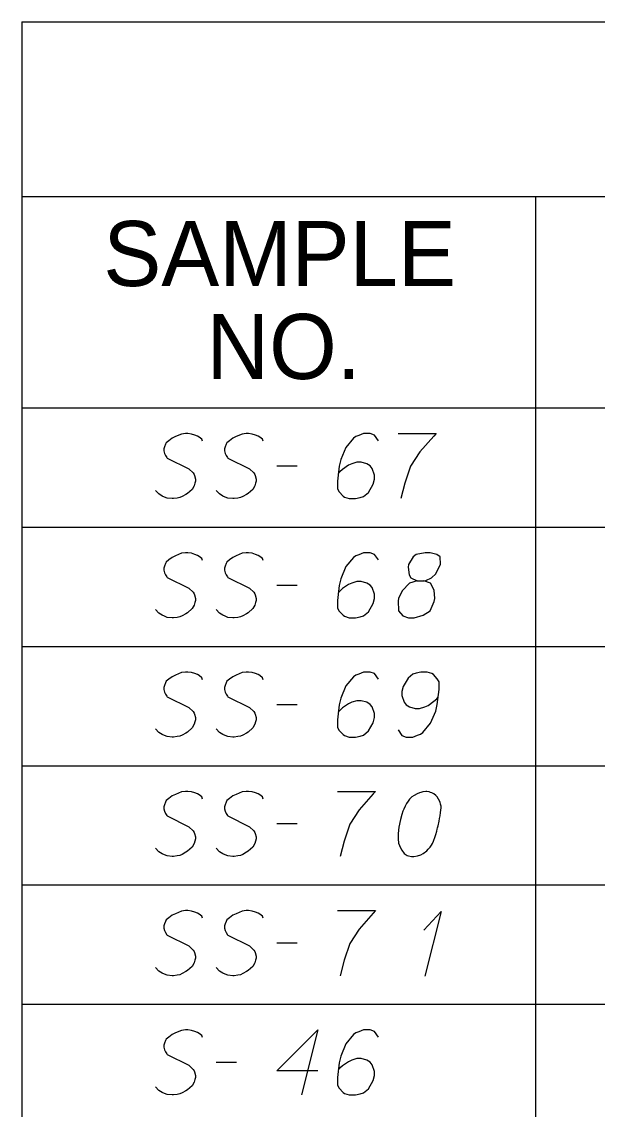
# Model space of a CAD drawing. Extents: x 2074207 to 2076812, y 516372 to 523312.
# Drawn here: x 2076260.6 to 2076303.1, y 518799.6 to 518879.8 of the extents above; entities that cross this region are included whole.
import ezdxf

# ---------------------------------------------------------------- set-up
doc = ezdxf.new("R2010")
doc.units = 0
for name, color, linetype in [('Prop DirtTable_ Soil Test Results - Outline (Major)', 7, 'Continuous'), ('Prop DirtTable_ Soil Test Results - Outline (Minor)', 7, 'Continuous'), ('Prop DirtTable_ Soil Test Results - Tx (Header - Small)', 7, 'Continuous'), ('Prop DirtTable_ Soil Test Results - Tx (Sample Data)', 7, 'Continuous')]:
    doc.layers.add(name, color=color, linetype=linetype)

msp = doc.modelspace()

# ---------------------------------------------------------------- linework, layer by layer
at = {"layer": 'Prop DirtTable_ Soil Test Results - Outline (Major)'}
for p, q in [((2076260.609, 518879.828), (2076260.609, 518851.343)), ((2076260.609, 518879.828), (2076811.903, 518879.828)), ((2076260.609, 518851.343), (2076260.609, 518842.543)), ((2076260.609, 518851.343), (2076811.903, 518851.343)), ((2076260.609, 518851.343), (2076811.903, 518851.343)), ((2076260.609, 518842.543), (2076260.609, 518833.743)), ((2076260.609, 518833.743), (2076260.609, 518824.943)), ((2076260.609, 518824.943), (2076260.609, 518816.143)), ((2076260.609, 518816.143), (2076260.609, 518807.343)), ((2076260.609, 518807.343), (2076260.609, 518798.543))]:
    msp.add_line(p, q, dxfattribs=at)
at = {"layer": 'Prop DirtTable_ Soil Test Results - Outline (Minor)'}
for p, q in [((2076260.609, 518866.943), (2076811.903, 518866.943)), ((2076298.545, 518866.943), (2076298.545, 518842.543)), ((2076260.609, 518842.543), (2076811.903, 518842.543)), ((2076260.609, 518842.543), (2076811.903, 518842.543)), ((2076298.546, 518842.543), (2076298.546, 518833.743)), ((2076260.609, 518833.743), (2076811.903, 518833.743)), ((2076260.609, 518833.743), (2076811.903, 518833.743)), ((2076298.546, 518833.743), (2076298.546, 518824.943)), ((2076260.609, 518824.943), (2076811.903, 518824.943)), ((2076260.609, 518824.943), (2076811.903, 518824.943)), ((2076298.546, 518824.943), (2076298.546, 518816.143)), ((2076260.609, 518816.143), (2076811.903, 518816.143)), ((2076260.609, 518816.143), (2076811.903, 518816.143)), ((2076298.546, 518816.143), (2076298.546, 518807.343)), ((2076260.609, 518807.343), (2076811.903, 518807.343)), ((2076260.609, 518807.343), (2076811.903, 518807.343)), ((2076298.546, 518807.343), (2076298.546, 518798.543))]:
    msp.add_line(p, q, dxfattribs=at)
at = {"layer": 'Prop DirtTable_ Soil Test Results - Tx (Sample Data)'}
for points in [[(2076273.968, 518848.883), (2076273.897, 518849.034), (2076273.721, 518849.185), (2076273.58, 518849.261), (2076273.403, 518849.336), (2076273.157, 518849.412), (2076272.874, 518849.45), (2076272.698, 518849.45), (2076272.416, 518849.412), (2076271.957, 518849.223), (2076271.71, 518849.109), (2076271.463, 518848.921), (2076271.287, 518848.769), (2076271.216, 518848.656), (2076271.146, 518848.467), (2076271.111, 518848.316), (2076271.111, 518848.165), (2076271.146, 518847.976), (2076271.216, 518847.824), (2076271.322, 518847.673), (2076271.358, 518847.635), (2076272.945, 518846.842), (2076273.262, 518846.539), (2076273.333, 518846.426), (2076273.368, 518846.35), (2076273.439, 518846.086), (2076273.439, 518845.935), (2076273.403, 518845.783), (2076273.333, 518845.595), (2076273.192, 518845.33), (2076272.839, 518845.028), (2076272.733, 518844.952), (2076272.451, 518844.801), (2076272.275, 518844.725), (2076272.098, 518844.687), (2076271.816, 518844.65), (2076271.71, 518844.65), (2076271.358, 518844.687), (2076271.146, 518844.763), (2076270.969, 518844.839), (2076270.723, 518844.99), (2076270.476, 518845.254)], [(2076278.448, 518848.883), (2076278.377, 518849.034), (2076278.201, 518849.185), (2076278.06, 518849.261), (2076277.883, 518849.336), (2076277.637, 518849.412), (2076277.354, 518849.45), (2076277.178, 518849.45), (2076276.896, 518849.412), (2076276.437, 518849.223), (2076276.19, 518849.109), (2076275.943, 518848.921), (2076275.767, 518848.769), (2076275.696, 518848.656), (2076275.626, 518848.467), (2076275.591, 518848.316), (2076275.591, 518848.165), (2076275.626, 518847.976), (2076275.696, 518847.824), (2076275.802, 518847.673), (2076275.838, 518847.635), (2076277.425, 518846.842), (2076277.742, 518846.539), (2076277.813, 518846.426), (2076277.848, 518846.35), (2076277.919, 518846.086), (2076277.919, 518845.935), (2076277.883, 518845.783), (2076277.813, 518845.595), (2076277.672, 518845.33), (2076277.319, 518845.028), (2076277.213, 518844.952), (2076276.931, 518844.801), (2076276.755, 518844.725), (2076276.578, 518844.687), (2076276.296, 518844.65), (2076276.19, 518844.65), (2076275.838, 518844.687), (2076275.626, 518844.763), (2076275.449, 518844.839), (2076275.203, 518844.99), (2076274.956, 518845.254)], [(2076286.949, 518848.921), (2076286.667, 518849.336), (2076286.35, 518849.45), (2076285.856, 518849.45), (2076285.503, 518849.298), (2076285.291, 518849.223), (2076285.115, 518849.109), (2076284.551, 518848.429), (2076284.163, 518847.522), (2076284.057, 518847.031), (2076283.916, 518845.935), (2076283.916, 518845.368), (2076284.057, 518845.141), (2076284.339, 518844.839), (2076284.445, 518844.763), (2076284.798, 518844.65), (2076285.256, 518844.65), (2076285.609, 518844.725), (2076285.856, 518844.801), (2076286.209, 518845.103), (2076286.561, 518845.708), (2076286.667, 518846.086), (2076286.667, 518846.388), (2076286.491, 518846.88), (2076286.35, 518847.069), (2076286.103, 518847.22), (2076285.679, 518847.333), (2076285.362, 518847.333), (2076284.974, 518847.22), (2076284.727, 518847.106), (2076284.304, 518846.804), (2076284.092, 518846.615), (2076283.986, 518846.502)], [(2076288.396, 518849.45), (2076291.218, 518849.45), (2076291.041, 518849.261), (2076290.018, 518848.089), (2076289.313, 518847.031), (2076288.889, 518845.783), (2076288.607, 518844.65)], [(2076279.436, 518847.069), (2076280.952, 518847.069)], [(2076273.968, 518840.083), (2076273.897, 518840.234), (2076273.721, 518840.385), (2076273.58, 518840.461), (2076273.403, 518840.536), (2076273.157, 518840.612), (2076272.874, 518840.65), (2076272.698, 518840.65), (2076272.416, 518840.612), (2076271.957, 518840.423), (2076271.71, 518840.309), (2076271.463, 518840.121), (2076271.287, 518839.969), (2076271.216, 518839.856), (2076271.146, 518839.667), (2076271.111, 518839.516), (2076271.111, 518839.365), (2076271.146, 518839.176), (2076271.216, 518839.024), (2076271.322, 518838.873), (2076271.358, 518838.835), (2076272.945, 518838.042), (2076273.262, 518837.739), (2076273.333, 518837.626), (2076273.368, 518837.55), (2076273.439, 518837.286), (2076273.439, 518837.135), (2076273.403, 518836.983), (2076273.333, 518836.795), (2076273.192, 518836.53), (2076272.839, 518836.228), (2076272.733, 518836.152), (2076272.451, 518836.001), (2076272.275, 518835.925), (2076272.098, 518835.887), (2076271.816, 518835.85), (2076271.71, 518835.85), (2076271.358, 518835.887), (2076271.146, 518835.963), (2076270.969, 518836.039), (2076270.723, 518836.19), (2076270.476, 518836.454)], [(2076278.448, 518840.083), (2076278.377, 518840.234), (2076278.201, 518840.385), (2076278.06, 518840.461), (2076277.883, 518840.536), (2076277.637, 518840.612), (2076277.354, 518840.65), (2076277.178, 518840.65), (2076276.896, 518840.612), (2076276.437, 518840.423), (2076276.19, 518840.309), (2076275.943, 518840.121), (2076275.767, 518839.969), (2076275.696, 518839.856), (2076275.626, 518839.667), (2076275.591, 518839.516), (2076275.591, 518839.365), (2076275.626, 518839.176), (2076275.696, 518839.024), (2076275.802, 518838.873), (2076275.838, 518838.835), (2076277.425, 518838.042), (2076277.742, 518837.739), (2076277.813, 518837.626), (2076277.848, 518837.55), (2076277.919, 518837.286), (2076277.919, 518837.135), (2076277.883, 518836.983), (2076277.813, 518836.795), (2076277.672, 518836.53), (2076277.319, 518836.228), (2076277.213, 518836.152), (2076276.931, 518836.001), (2076276.755, 518835.925), (2076276.578, 518835.887), (2076276.296, 518835.85), (2076276.19, 518835.85), (2076275.838, 518835.887), (2076275.626, 518835.963), (2076275.449, 518836.039), (2076275.203, 518836.19), (2076274.956, 518836.454)], [(2076286.949, 518840.121), (2076286.667, 518840.536), (2076286.35, 518840.65), (2076285.856, 518840.65), (2076285.503, 518840.498), (2076285.291, 518840.423), (2076285.115, 518840.309), (2076284.551, 518839.629), (2076284.163, 518838.722), (2076284.057, 518838.231), (2076283.916, 518837.135), (2076283.916, 518836.568), (2076284.057, 518836.341), (2076284.339, 518836.039), (2076284.445, 518835.963), (2076284.798, 518835.85), (2076285.256, 518835.85), (2076285.609, 518835.925), (2076285.856, 518836.001), (2076286.209, 518836.303), (2076286.561, 518836.908), (2076286.667, 518837.286), (2076286.667, 518837.588), (2076286.491, 518838.08), (2076286.35, 518838.269), (2076286.103, 518838.42), (2076285.679, 518838.533), (2076285.362, 518838.533), (2076284.974, 518838.42), (2076284.727, 518838.306), (2076284.304, 518838.004), (2076284.092, 518837.815), (2076283.986, 518837.702)], [(2076289.807, 518838.571), (2076290.3, 518838.571), (2076290.442, 518838.609), (2076290.865, 518838.798), (2076291.182, 518839.1), (2076291.535, 518839.818), (2076291.5, 518840.347), (2076291.253, 518840.536), (2076290.759, 518840.65), (2076290.406, 518840.65), (2076289.736, 518840.536), (2076289.524, 518840.347), (2076289.172, 518839.78), (2076289.136, 518839.591), (2076289.207, 518839.024), (2076289.348, 518838.798), (2076289.807, 518838.571), (2076289.242, 518838.42), (2076288.713, 518837.853), (2076288.431, 518837.286), (2076288.396, 518837.097), (2076288.431, 518836.379), (2076288.748, 518836.001), (2076289.172, 518835.85), (2076289.595, 518835.85), (2076290.265, 518836.039), (2076290.759, 518836.379), (2076291.077, 518837.059), (2076291.112, 518837.286), (2076291.077, 518837.891), (2076290.794, 518838.42), (2076290.3, 518838.571)], [(2076279.436, 518838.269), (2076280.952, 518838.269)], [(2076273.968, 518831.283), (2076273.897, 518831.434), (2076273.721, 518831.585), (2076273.58, 518831.661), (2076273.403, 518831.736), (2076273.157, 518831.812), (2076272.874, 518831.85), (2076272.698, 518831.85), (2076272.416, 518831.812), (2076271.957, 518831.623), (2076271.71, 518831.509), (2076271.463, 518831.321), (2076271.287, 518831.169), (2076271.216, 518831.056), (2076271.146, 518830.867), (2076271.111, 518830.716), (2076271.111, 518830.565), (2076271.146, 518830.376), (2076271.216, 518830.224), (2076271.322, 518830.073), (2076271.358, 518830.035), (2076272.945, 518829.242), (2076273.262, 518828.939), (2076273.333, 518828.826), (2076273.368, 518828.75), (2076273.439, 518828.486), (2076273.439, 518828.335), (2076273.403, 518828.183), (2076273.333, 518827.995), (2076273.192, 518827.73), (2076272.839, 518827.428), (2076272.733, 518827.352), (2076272.451, 518827.201), (2076272.275, 518827.125), (2076272.098, 518827.087), (2076271.816, 518827.05), (2076271.71, 518827.05), (2076271.358, 518827.087), (2076271.146, 518827.163), (2076270.969, 518827.239), (2076270.723, 518827.39), (2076270.476, 518827.654)], [(2076278.448, 518831.283), (2076278.377, 518831.434), (2076278.201, 518831.585), (2076278.06, 518831.661), (2076277.883, 518831.736), (2076277.637, 518831.812), (2076277.354, 518831.85), (2076277.178, 518831.85), (2076276.896, 518831.812), (2076276.437, 518831.623), (2076276.19, 518831.509), (2076275.943, 518831.321), (2076275.767, 518831.169), (2076275.696, 518831.056), (2076275.626, 518830.867), (2076275.591, 518830.716), (2076275.591, 518830.565), (2076275.626, 518830.376), (2076275.696, 518830.224), (2076275.802, 518830.073), (2076275.838, 518830.035), (2076277.425, 518829.242), (2076277.742, 518828.939), (2076277.813, 518828.826), (2076277.848, 518828.75), (2076277.919, 518828.486), (2076277.919, 518828.335), (2076277.883, 518828.183), (2076277.813, 518827.995), (2076277.672, 518827.73), (2076277.319, 518827.428), (2076277.213, 518827.352), (2076276.931, 518827.201), (2076276.755, 518827.125), (2076276.578, 518827.087), (2076276.296, 518827.05), (2076276.19, 518827.05), (2076275.838, 518827.087), (2076275.626, 518827.163), (2076275.449, 518827.239), (2076275.203, 518827.39), (2076274.956, 518827.654)], [(2076286.949, 518831.321), (2076286.667, 518831.736), (2076286.35, 518831.85), (2076285.856, 518831.85), (2076285.503, 518831.698), (2076285.291, 518831.623), (2076285.115, 518831.509), (2076284.551, 518830.829), (2076284.163, 518829.922), (2076284.057, 518829.431), (2076283.916, 518828.335), (2076283.916, 518827.768), (2076284.057, 518827.541), (2076284.339, 518827.239), (2076284.445, 518827.163), (2076284.798, 518827.05), (2076285.256, 518827.05), (2076285.609, 518827.125), (2076285.856, 518827.201), (2076286.209, 518827.503), (2076286.561, 518828.108), (2076286.667, 518828.486), (2076286.667, 518828.788), (2076286.491, 518829.28), (2076286.35, 518829.469), (2076286.103, 518829.62), (2076285.679, 518829.733), (2076285.362, 518829.733), (2076284.974, 518829.62), (2076284.727, 518829.506), (2076284.304, 518829.204), (2076284.092, 518829.015), (2076283.986, 518828.902)], [(2076288.396, 518827.579), (2076288.678, 518827.163), (2076288.995, 518827.05), (2076289.489, 518827.05), (2076289.842, 518827.201), (2076290.054, 518827.276), (2076290.23, 518827.39), (2076290.794, 518828.07), (2076291.182, 518828.977), (2076291.288, 518829.469), (2076291.429, 518830.565), (2076291.429, 518831.132), (2076291.288, 518831.358), (2076291.006, 518831.661), (2076290.9, 518831.736), (2076290.547, 518831.85), (2076290.089, 518831.85), (2076289.736, 518831.774), (2076289.489, 518831.698), (2076289.136, 518831.396), (2076288.784, 518830.791), (2076288.678, 518830.413), (2076288.678, 518830.111), (2076288.854, 518829.62), (2076288.995, 518829.431), (2076289.242, 518829.28), (2076289.666, 518829.166), (2076289.983, 518829.166), (2076290.371, 518829.28), (2076290.618, 518829.393), (2076291.041, 518829.695), (2076291.253, 518829.884), (2076291.359, 518829.998)], [(2076279.436, 518829.469), (2076280.952, 518829.469)], [(2076273.968, 518822.483), (2076273.897, 518822.634), (2076273.721, 518822.785), (2076273.58, 518822.861), (2076273.403, 518822.936), (2076273.157, 518823.012), (2076272.874, 518823.05), (2076272.698, 518823.05), (2076272.416, 518823.012), (2076271.957, 518822.823), (2076271.71, 518822.709), (2076271.463, 518822.521), (2076271.287, 518822.369), (2076271.216, 518822.256), (2076271.146, 518822.067), (2076271.111, 518821.916), (2076271.111, 518821.765), (2076271.146, 518821.576), (2076271.216, 518821.424), (2076271.322, 518821.273), (2076271.358, 518821.235), (2076272.945, 518820.442), (2076273.262, 518820.139), (2076273.333, 518820.026), (2076273.368, 518819.95), (2076273.439, 518819.686), (2076273.439, 518819.535), (2076273.403, 518819.383), (2076273.333, 518819.195), (2076273.192, 518818.93), (2076272.839, 518818.628), (2076272.733, 518818.552), (2076272.451, 518818.401), (2076272.275, 518818.325), (2076272.098, 518818.287), (2076271.816, 518818.25), (2076271.71, 518818.25), (2076271.358, 518818.287), (2076271.146, 518818.363), (2076270.969, 518818.439), (2076270.723, 518818.59), (2076270.476, 518818.854)], [(2076278.448, 518822.483), (2076278.377, 518822.634), (2076278.201, 518822.785), (2076278.06, 518822.861), (2076277.883, 518822.936), (2076277.637, 518823.012), (2076277.354, 518823.05), (2076277.178, 518823.05), (2076276.896, 518823.012), (2076276.437, 518822.823), (2076276.19, 518822.709), (2076275.943, 518822.521), (2076275.767, 518822.369), (2076275.696, 518822.256), (2076275.626, 518822.067), (2076275.591, 518821.916), (2076275.591, 518821.765), (2076275.626, 518821.576), (2076275.696, 518821.424), (2076275.802, 518821.273), (2076275.838, 518821.235), (2076277.425, 518820.442), (2076277.742, 518820.139), (2076277.813, 518820.026), (2076277.848, 518819.95), (2076277.919, 518819.686), (2076277.919, 518819.535), (2076277.883, 518819.383), (2076277.813, 518819.195), (2076277.672, 518818.93), (2076277.319, 518818.628), (2076277.213, 518818.552), (2076276.931, 518818.401), (2076276.755, 518818.325), (2076276.578, 518818.287), (2076276.296, 518818.25), (2076276.19, 518818.25), (2076275.838, 518818.287), (2076275.626, 518818.363), (2076275.449, 518818.439), (2076275.203, 518818.59), (2076274.956, 518818.854)], [(2076283.916, 518823.05), (2076286.738, 518823.05), (2076286.561, 518822.861), (2076285.538, 518821.689), (2076284.833, 518820.631), (2076284.409, 518819.383), (2076284.127, 518818.25)], [(2076290.512, 518823.05), (2076290.442, 518823.05), (2076290.23, 518823.012), (2076290.089, 518822.974), (2076289.983, 518822.936), (2076289.807, 518822.861), (2076289.595, 518822.747), (2076289.419, 518822.634), (2076289.242, 518822.483), (2076289.136, 518822.332), (2076289.031, 518822.143), (2076288.925, 518821.954), (2076288.819, 518821.727), (2076288.748, 518821.576), (2076288.678, 518821.349), (2076288.572, 518820.971), (2076288.466, 518820.404), (2076288.396, 518819.95), (2076288.396, 518819.535), (2076288.431, 518819.232), (2076288.572, 518818.892), (2076288.678, 518818.703), (2076288.854, 518818.476), (2076289.066, 518818.325), (2076289.172, 518818.287), (2076289.383, 518818.25), (2076289.56, 518818.25), (2076289.842, 518818.287), (2076290.089, 518818.363), (2076290.265, 518818.476), (2076290.512, 518818.665), (2076290.618, 518818.779), (2076290.759, 518818.93), (2076290.865, 518819.081), (2076290.935, 518819.195), (2076291.006, 518819.383), (2076291.041, 518819.459), (2076291.112, 518819.648), (2076291.182, 518819.875), (2076291.253, 518820.102), (2076291.288, 518820.253), (2076291.323, 518820.366), (2076291.359, 518820.517), (2076291.429, 518820.858), (2076291.465, 518821.046), (2076291.5, 518821.235), (2076291.535, 518821.5), (2076291.57, 518821.84), (2076291.57, 518821.954), (2076291.535, 518822.105), (2076291.5, 518822.256), (2076291.394, 518822.483), (2076291.288, 518822.634), (2076291.182, 518822.747), (2076291.041, 518822.861), (2076290.9, 518822.936), (2076290.794, 518822.974), (2076290.689, 518823.012), (2076290.512, 518823.05)], [(2076279.436, 518820.669), (2076280.952, 518820.669)], [(2076273.968, 518813.683), (2076273.897, 518813.834), (2076273.721, 518813.985), (2076273.58, 518814.061), (2076273.403, 518814.136), (2076273.157, 518814.212), (2076272.874, 518814.25), (2076272.698, 518814.25), (2076272.416, 518814.212), (2076271.957, 518814.023), (2076271.71, 518813.909), (2076271.463, 518813.721), (2076271.287, 518813.569), (2076271.216, 518813.456), (2076271.146, 518813.267), (2076271.111, 518813.116), (2076271.111, 518812.965), (2076271.146, 518812.776), (2076271.216, 518812.624), (2076271.322, 518812.473), (2076271.358, 518812.435), (2076272.945, 518811.642), (2076273.262, 518811.339), (2076273.333, 518811.226), (2076273.368, 518811.15), (2076273.439, 518810.886), (2076273.439, 518810.735), (2076273.403, 518810.583), (2076273.333, 518810.395), (2076273.192, 518810.13), (2076272.839, 518809.828), (2076272.733, 518809.752), (2076272.451, 518809.601), (2076272.275, 518809.525), (2076272.098, 518809.487), (2076271.816, 518809.45), (2076271.71, 518809.45), (2076271.358, 518809.487), (2076271.146, 518809.563), (2076270.969, 518809.639), (2076270.723, 518809.79), (2076270.476, 518810.054)], [(2076278.448, 518813.683), (2076278.377, 518813.834), (2076278.201, 518813.985), (2076278.06, 518814.061), (2076277.883, 518814.136), (2076277.637, 518814.212), (2076277.354, 518814.25), (2076277.178, 518814.25), (2076276.896, 518814.212), (2076276.437, 518814.023), (2076276.19, 518813.909), (2076275.943, 518813.721), (2076275.767, 518813.569), (2076275.696, 518813.456), (2076275.626, 518813.267), (2076275.591, 518813.116), (2076275.591, 518812.965), (2076275.626, 518812.776), (2076275.696, 518812.624), (2076275.802, 518812.473), (2076275.838, 518812.435), (2076277.425, 518811.642), (2076277.742, 518811.339), (2076277.813, 518811.226), (2076277.848, 518811.15), (2076277.919, 518810.886), (2076277.919, 518810.735), (2076277.883, 518810.583), (2076277.813, 518810.395), (2076277.672, 518810.13), (2076277.319, 518809.828), (2076277.213, 518809.752), (2076276.931, 518809.601), (2076276.755, 518809.525), (2076276.578, 518809.487), (2076276.296, 518809.45), (2076276.19, 518809.45), (2076275.838, 518809.487), (2076275.626, 518809.563), (2076275.449, 518809.639), (2076275.203, 518809.79), (2076274.956, 518810.054)], [(2076283.916, 518814.25), (2076286.738, 518814.25), (2076286.561, 518814.061), (2076285.538, 518812.889), (2076284.833, 518811.831), (2076284.409, 518810.583), (2076284.127, 518809.45)], [(2076290.3, 518812.813), (2076291.57, 518814.174), (2076290.371, 518809.412)], [(2076279.436, 518811.869), (2076280.952, 518811.869)], [(2076273.968, 518804.883), (2076273.897, 518805.034), (2076273.721, 518805.185), (2076273.58, 518805.261), (2076273.403, 518805.336), (2076273.157, 518805.412), (2076272.874, 518805.45), (2076272.698, 518805.45), (2076272.416, 518805.412), (2076271.957, 518805.223), (2076271.71, 518805.109), (2076271.463, 518804.921), (2076271.287, 518804.769), (2076271.216, 518804.656), (2076271.146, 518804.467), (2076271.111, 518804.316), (2076271.111, 518804.165), (2076271.146, 518803.976), (2076271.216, 518803.824), (2076271.322, 518803.673), (2076271.358, 518803.635), (2076272.945, 518802.842), (2076273.262, 518802.539), (2076273.333, 518802.426), (2076273.368, 518802.35), (2076273.439, 518802.086), (2076273.439, 518801.935), (2076273.403, 518801.783), (2076273.333, 518801.595), (2076273.192, 518801.33), (2076272.839, 518801.028), (2076272.733, 518800.952), (2076272.451, 518800.801), (2076272.275, 518800.725), (2076272.098, 518800.687), (2076271.816, 518800.65), (2076271.71, 518800.65), (2076271.358, 518800.687), (2076271.146, 518800.763), (2076270.969, 518800.839), (2076270.723, 518800.99), (2076270.476, 518801.254)], [(2076282.469, 518802.426), (2076279.436, 518802.426), (2076282.469, 518805.45), (2076281.27, 518800.65)], [(2076286.949, 518804.921), (2076286.667, 518805.336), (2076286.35, 518805.45), (2076285.856, 518805.45), (2076285.503, 518805.298), (2076285.291, 518805.223), (2076285.115, 518805.109), (2076284.551, 518804.429), (2076284.163, 518803.522), (2076284.057, 518803.031), (2076283.916, 518801.935), (2076283.916, 518801.368), (2076284.057, 518801.141), (2076284.339, 518800.839), (2076284.445, 518800.763), (2076284.798, 518800.65), (2076285.256, 518800.65), (2076285.609, 518800.725), (2076285.856, 518800.801), (2076286.209, 518801.103), (2076286.561, 518801.708), (2076286.667, 518802.086), (2076286.667, 518802.388), (2076286.491, 518802.88), (2076286.35, 518803.069), (2076286.103, 518803.22), (2076285.679, 518803.333), (2076285.362, 518803.333), (2076284.974, 518803.22), (2076284.727, 518803.106), (2076284.304, 518802.804), (2076284.092, 518802.615), (2076283.986, 518802.502)], [(2076274.956, 518803.069), (2076276.472, 518803.069)]]:
    msp.add_lwpolyline(points, dxfattribs=at)

# ---------------------------------------------------------------- texts
at = {"layer": 'Prop DirtTable_ Soil Test Results - Tx (Header - Small)'}
for s, p in [('SAMPLE', (2076266.632, 518860.329)), ('NO.', (2076274.244, 518853.472))]:
    msp.add_text(s, height=4.8, dxfattribs=at).set_placement(p)

doc.saveas('drawing.dxf')
